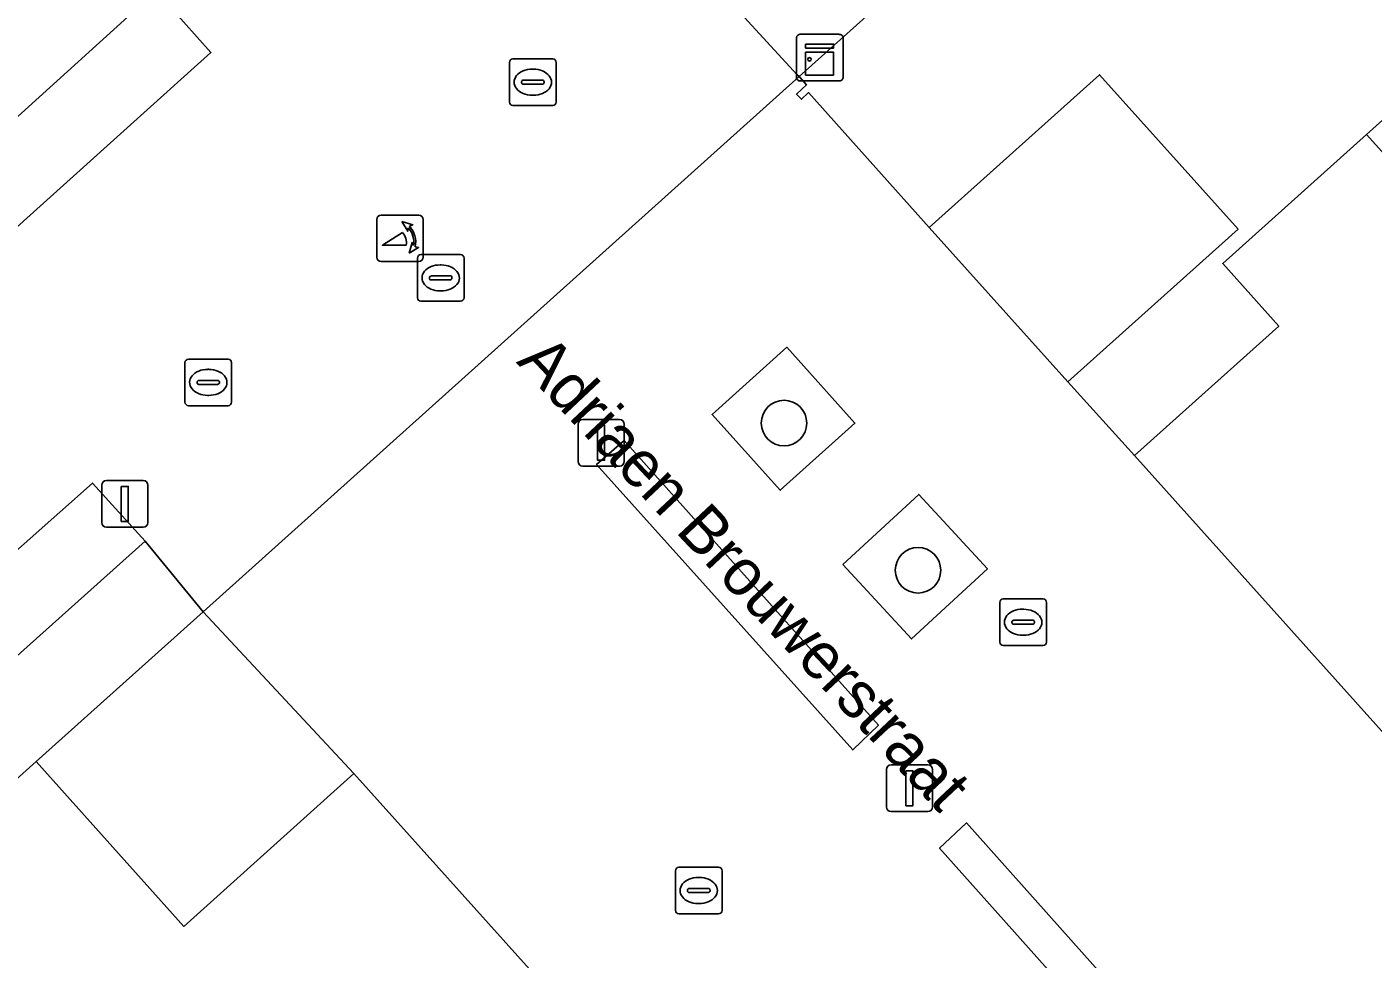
# Model space of a CAD drawing. Extents: x 162172 to 163187, y 382874 to 383685.
# Drawn here: x 162876.95 to 162905.84, y 383521.72 to 383541.73 of the extents above; entities that cross this region are included whole.
import ezdxf

# ---------------------------------------------------------------- set-up
doc = ezdxf.new("R2010")
doc.units = 0
for name, color, linetype in [('IMGEO_Boom', 7, 'Continuous'), ('IMGEO_Brandkraan', 7, 'Continuous'), ('IMGEO_Erf', 7, 'Continuous'), ('IMGEO_Groenvoorziening', 7, 'Continuous'), ('IMGEO_Haag', 7, 'Continuous'), ('IMGEO_Kast', 7, 'Continuous'), ('IMGEO_Kolk', 7, 'Continuous'), ('IMGEO_Lichtmast', 7, 'Continuous'), ('IMGEO_Muur', 7, 'Continuous'), ('IMGEO_Openbare_ruimte_label', 7, 'Continuous'), ('IMGEO_Pand', 7, 'Continuous'), ('IMGEO_Parkeervlak_open', 7, 'Continuous'), ('IMGEO_Poller', 7, 'Continuous'), ('IMGEO_Rijbaan_lokaal_open', 7, 'Continuous'), ('IMGEO_Voetpad_open', 7, 'Continuous')]:
    doc.layers.add(name, color=color, linetype=linetype)

msp = doc.modelspace()

# ---------------------------------------------------------------- linework, layer by layer
at = {"layer": 'IMGEO_Boom'}
for centre in [(162893.197, 383533.23), (162896.073, 383530.07)]:
    msp.add_circle(centre, 0.489, dxfattribs=at)
at = {"layer": 'IMGEO_Brandkraan'}
for p, q in [((162885.328, 383535.92), (162885.328, 383536.772)), ((162885.403, 383536.846), (162886.255, 383536.846)), ((162886.329, 383536.772), (162886.329, 383535.92)), ((162885.816, 383536.626), (162885.841, 383536.626)), ((162885.587, 383536.34), (162885.587, 383536.352)), ((162886.025, 383536.303), (162885.627, 383536.303)), ((162885.63, 383536.389), (162886.028, 383536.389)), ((162886.071, 383536.352), (162886.071, 383536.34)), ((162885.839, 383536.066), (162885.814, 383536.066)), ((162886.255, 383535.846), (162885.403, 383535.846))]:
    msp.add_line(p, q, dxfattribs=at)
for points in [[(162885.328, 383535.92), (162885.328, 383536.772)], [(162885.403, 383536.846), (162886.255, 383536.846)], [(162886.329, 383536.772), (162886.329, 383535.92)], [(162886.255, 383535.846), (162885.403, 383535.846)]]:
    msp.add_lwpolyline(points, dxfattribs=at)
for centre, radius, start, end in [((162885.405, 383536.77), 0.0765, 91.552, 178.448), ((162885.405, 383536.77), 0.0765, 91.552, 178.448), ((162886.253, 383536.77), 0.0765, 1.552, 88.448), ((162886.253, 383536.77), 0.0765, 1.552, 88.448), ((162885.627, 383536.349), 0.0403, 85.8775, 175.7526), ((162885.624, 383536.339), 0.0366, 178.938, 274.7102), ((162886.028, 383536.346), 0.043, 264.8664, 352.4533), ((162886.032, 383536.351), 0.0386, 1.7309, 96.639), ((162885.405, 383535.922), 0.0765, 181.552, 268.448), ((162885.405, 383535.922), 0.0765, 181.552, 268.448), ((162886.253, 383535.922), 0.0765, 271.552, 358.448), ((162886.253, 383535.922), 0.0765, 271.552, 358.448)]:
    msp.add_arc(centre, radius, start, end, dxfattribs=at)
for centre, major_axis, ratio, start_param, end_param in [((162885.815, 383536.346), (-0.387, 0.002), 0.722429, 4.712389, 7.853982), ((162885.84, 383536.346), (-0.39, 0.002), 0.717154, 1.570796, 4.712389)]:
    msp.add_ellipse(centre, major_axis=major_axis, ratio=ratio, start_param=start_param, end_param=end_param, dxfattribs=at)
at = {"layer": 'IMGEO_Erf'}
for points in [[(162896.314, 383537.43), (162899.288, 383534.119), (162902.941, 383537.394), (162899.97, 383540.708)], [(162877.143, 383525.963), (162880.314, 383522.426), (162883.967, 383525.707), (162880.733, 383529.18)]]:
    msp.add_lwpolyline(points, close=True, dxfattribs=at)
at = {"layer": 'IMGEO_Groenvoorziening'}
for points in [[(162893.257, 383534.857), (162891.654, 383533.416), (162893.117, 383531.788), (162894.72, 383533.229)], [(162889.767, 383532.854), (162889.175, 383532.338), (162894.674, 383526.213), (162895.222, 383526.743)], [(162894.459, 383530.195), (162895.931, 383528.598), (162897.562, 383530.101), (162896.09, 383531.698)], [(162897.111, 383524.649), (162896.535, 383524.105), (162902.018, 383517.961), (162902.593, 383518.503)]]:
    msp.add_lwpolyline(points, close=True, dxfattribs=at)
at = {"layer": 'IMGEO_Haag'}
for points in [[(162889.767, 383532.854), (162889.175, 383532.338), (162894.674, 383526.213), (162895.222, 383526.743)], [(162897.111, 383524.649), (162896.535, 383524.105), (162902.018, 383517.961), (162902.593, 383518.503)]]:
    msp.add_lwpolyline(points, close=True, dxfattribs=at)
at = {"layer": 'IMGEO_Kast'}
for p, q in [((162893.465, 383540.65), (162893.465, 383541.491)), ((162893.465, 383541.491), (162893.465, 383540.65)), ((162893.54, 383541.575), (162894.381, 383541.575)), ((162894.381, 383541.575), (162893.54, 383541.575)), ((162894.465, 383541.5), (162894.465, 383540.659)), ((162894.465, 383540.659), (162894.465, 383541.5)), ((162894.39, 383540.575), (162893.549, 383540.575)), ((162893.549, 383540.575), (162894.39, 383540.575))]:
    msp.add_line(p, q, dxfattribs=at)
for points in [[(162893.66, 383541.365), (162894.26, 383541.365), (162894.26, 383541.28), (162893.66, 383541.28), (162893.66, 383541.365)], [(162893.66, 383541.19), (162894.26, 383541.19), (162894.26, 383540.701), (162893.66, 383540.701), (162893.66, 383541.19)]]:
    msp.add_lwpolyline(points, dxfattribs=at)
msp.add_circle((162893.744, 383541.039), 0.0377, dxfattribs=at)
for centre, start, end in [((162893.543, 383541.497), 92.4484, 184.2845), ((162893.543, 383541.497), 92.4484, 184.2845), ((162894.387, 383541.497), 2.4484, 94.2845), ((162894.387, 383541.497), 2.4484, 94.2845), ((162893.543, 383540.653), 182.4484, 274.2845), ((162893.543, 383540.653), 182.4484, 274.2845), ((162894.387, 383540.653), 272.4484, 4.2845), ((162894.387, 383540.653), 272.4484, 4.2845)]:
    msp.add_arc(centre, 0.0779, start, end, dxfattribs=at)
at = {"layer": 'IMGEO_Kolk'}
for p, q in [((162887.305, 383540.121), (162887.305, 383540.973)), ((162887.38, 383541.047), (162888.232, 383541.047)), ((162887.793, 383540.827), (162887.818, 383540.827)), ((162888.306, 383540.973), (162888.306, 383540.121)), ((162887.564, 383540.541), (162887.564, 383540.553)), ((162888.002, 383540.504), (162887.604, 383540.504)), ((162887.607, 383540.59), (162888.005, 383540.59)), ((162888.048, 383540.553), (162888.048, 383540.541)), ((162887.816, 383540.267), (162887.791, 383540.267)), ((162888.232, 383540.047), (162887.38, 383540.047)), ((162880.34, 383533.678), (162880.34, 383534.53)), ((162880.415, 383534.604), (162881.267, 383534.604)), ((162881.341, 383534.53), (162881.341, 383533.678)), ((162880.642, 383534.147), (162881.04, 383534.147)), ((162880.828, 383534.384), (162880.853, 383534.384)), ((162880.599, 383534.098), (162880.599, 383534.11)), ((162881.037, 383534.061), (162880.639, 383534.061)), ((162881.083, 383534.11), (162881.083, 383534.098)), ((162881.267, 383533.604), (162880.415, 383533.604)), ((162880.851, 383533.824), (162880.826, 383533.824)), ((162897.829, 383528.529), (162897.829, 383529.381)), ((162897.904, 383529.455), (162898.756, 383529.455)), ((162898.317, 383529.235), (162898.342, 383529.235)), ((162898.83, 383529.381), (162898.83, 383528.529)), ((162898.088, 383528.949), (162898.088, 383528.961)), ((162898.131, 383528.998), (162898.529, 383528.998)), ((162898.572, 383528.961), (162898.572, 383528.949)), ((162898.526, 383528.912), (162898.128, 383528.912)), ((162898.34, 383528.675), (162898.315, 383528.675)), ((162898.756, 383528.455), (162897.904, 383528.455)), ((162890.866, 383522.77), (162890.866, 383523.622)), ((162890.941, 383523.696), (162891.793, 383523.696)), ((162891.354, 383523.476), (162891.379, 383523.476)), ((162891.867, 383523.622), (162891.867, 383522.77)), ((162891.125, 383523.19), (162891.125, 383523.202)), ((162891.563, 383523.153), (162891.165, 383523.153)), ((162891.168, 383523.239), (162891.566, 383523.239)), ((162891.609, 383523.202), (162891.609, 383523.19)), ((162891.377, 383522.916), (162891.352, 383522.916)), ((162891.793, 383522.696), (162890.941, 383522.696))]:
    msp.add_line(p, q, dxfattribs=at)
for points in [[(162887.305, 383540.121), (162887.305, 383540.973)], [(162887.38, 383541.047), (162888.232, 383541.047)], [(162888.306, 383540.973), (162888.306, 383540.121)], [(162888.232, 383540.047), (162887.38, 383540.047)], [(162880.34, 383533.678), (162880.34, 383534.53)], [(162880.415, 383534.604), (162881.267, 383534.604)], [(162881.341, 383534.53), (162881.341, 383533.678)], [(162881.267, 383533.604), (162880.415, 383533.604)], [(162897.829, 383528.529), (162897.829, 383529.381)], [(162897.904, 383529.455), (162898.756, 383529.455)], [(162898.83, 383529.381), (162898.83, 383528.529)], [(162898.756, 383528.455), (162897.904, 383528.455)], [(162890.866, 383522.77), (162890.866, 383523.622)], [(162890.941, 383523.696), (162891.793, 383523.696)], [(162891.867, 383523.622), (162891.867, 383522.77)], [(162891.793, 383522.696), (162890.941, 383522.696)]]:
    msp.add_lwpolyline(points, dxfattribs=at)
for centre, radius, start, end in [((162887.382, 383540.971), 0.0765, 91.552, 178.448), ((162887.382, 383540.971), 0.0765, 91.552, 178.448), ((162888.23, 383540.971), 0.0765, 1.552, 88.448), ((162888.23, 383540.971), 0.0765, 1.552, 88.448), ((162887.604, 383540.55), 0.0403, 85.8775, 175.7526), ((162887.601, 383540.54), 0.0366, 178.938, 274.7102), ((162888.005, 383540.547), 0.043, 264.8664, 352.4533), ((162888.009, 383540.552), 0.0386, 1.7309, 96.639), ((162887.382, 383540.123), 0.0765, 181.552, 268.448), ((162887.382, 383540.123), 0.0765, 181.552, 268.448), ((162888.23, 383540.123), 0.0765, 271.552, 358.448), ((162888.23, 383540.123), 0.0765, 271.552, 358.448), ((162880.417, 383534.528), 0.0765, 91.552, 178.448), ((162880.417, 383534.528), 0.0765, 91.552, 178.448), ((162881.265, 383534.528), 0.0765, 1.552, 88.448), ((162881.265, 383534.528), 0.0765, 1.552, 88.448), ((162880.639, 383534.107), 0.0403, 85.8775, 175.7526), ((162881.044, 383534.109), 0.0386, 1.7309, 96.639), ((162880.636, 383534.097), 0.0366, 178.938, 274.7102), ((162881.04, 383534.104), 0.043, 264.8664, 352.4533), ((162880.417, 383533.68), 0.0765, 181.552, 268.448), ((162880.417, 383533.68), 0.0765, 181.552, 268.448), ((162881.265, 383533.68), 0.0765, 271.552, 358.448), ((162881.265, 383533.68), 0.0765, 271.552, 358.448), ((162897.906, 383529.379), 0.0765, 91.552, 178.448), ((162897.906, 383529.379), 0.0765, 91.552, 178.448), ((162898.754, 383529.379), 0.0765, 1.552, 88.448), ((162898.754, 383529.379), 0.0765, 1.552, 88.448), ((162898.128, 383528.958), 0.0403, 85.8775, 175.7526), ((162898.125, 383528.948), 0.0366, 178.938, 274.7102), ((162898.529, 383528.955), 0.043, 264.8664, 352.4533), ((162898.533, 383528.96), 0.0386, 1.7309, 96.639), ((162897.906, 383528.531), 0.0765, 181.552, 268.448), ((162897.906, 383528.531), 0.0765, 181.552, 268.448), ((162898.754, 383528.531), 0.0765, 271.552, 358.448), ((162898.754, 383528.531), 0.0765, 271.552, 358.448), ((162890.943, 383523.62), 0.0765, 91.552, 178.448), ((162890.943, 383523.62), 0.0765, 91.552, 178.448), ((162891.791, 383523.62), 0.0765, 1.552, 88.448), ((162891.791, 383523.62), 0.0765, 1.552, 88.448), ((162891.165, 383523.199), 0.0403, 85.8775, 175.7526), ((162891.162, 383523.189), 0.0366, 178.938, 274.7102), ((162891.566, 383523.196), 0.043, 264.8664, 352.4533), ((162891.57, 383523.201), 0.0386, 1.7309, 96.639), ((162890.943, 383522.772), 0.0765, 181.552, 268.448), ((162890.943, 383522.772), 0.0765, 181.552, 268.448), ((162891.791, 383522.772), 0.0765, 271.552, 358.448), ((162891.791, 383522.772), 0.0765, 271.552, 358.448)]:
    msp.add_arc(centre, radius, start, end, dxfattribs=at)
for centre, major_axis, ratio, start_param, end_param in [((162887.792, 383540.547), (-0.387, 0.002), 0.722429, 4.712389, 7.853982), ((162887.817, 383540.547), (-0.39, 0.002), 0.717154, 1.570796, 4.712389), ((162880.827, 383534.104), (-0.387, 0.002), 0.722429, 4.712389, 7.853982), ((162880.852, 383534.104), (-0.39, 0.002), 0.717154, 1.570796, 4.712389), ((162898.316, 383528.955), (-0.387, 0.002), 0.722429, 4.712389, 7.853982), ((162898.341, 383528.955), (-0.39, 0.002), 0.717154, 1.570796, 4.712389), ((162891.353, 383523.196), (-0.387, 0.002), 0.722429, 4.712389, 7.853982), ((162891.378, 383523.196), (-0.39, 0.002), 0.717154, 1.570796, 4.712389)]:
    msp.add_ellipse(centre, major_axis=major_axis, ratio=ratio, start_param=start_param, end_param=end_param, dxfattribs=at)
at = {"layer": 'IMGEO_Lichtmast'}
for p, q in [((162888.877, 383533.306), (162889.667, 383533.306)), ((162889.667, 383533.306), (162888.877, 383533.306)), ((162888.777, 383532.406), (162888.777, 383533.206)), ((162888.777, 383533.206), (162888.777, 383532.406)), ((162889.767, 383533.206), (162889.767, 383532.406)), ((162889.767, 383532.406), (162889.767, 383533.206)), ((162889.667, 383532.306), (162888.877, 383532.306)), ((162888.877, 383532.306), (162889.667, 383532.306)), ((162878.554, 383531.095), (162878.554, 383531.895)), ((162878.554, 383531.895), (162878.554, 383531.095)), ((162878.654, 383531.995), (162879.444, 383531.995)), ((162879.444, 383531.995), (162878.654, 383531.995)), ((162879.544, 383531.895), (162879.544, 383531.095)), ((162879.544, 383531.095), (162879.544, 383531.895)), ((162879.444, 383530.995), (162878.654, 383530.995)), ((162878.654, 383530.995), (162879.444, 383530.995)), ((162895.395, 383524.992), (162895.395, 383525.792)), ((162895.395, 383525.792), (162895.395, 383524.992)), ((162895.495, 383525.892), (162896.285, 383525.892)), ((162896.285, 383525.892), (162895.495, 383525.892)), ((162896.385, 383525.792), (162896.385, 383524.992)), ((162896.385, 383524.992), (162896.385, 383525.792)), ((162896.285, 383524.892), (162895.495, 383524.892)), ((162895.495, 383524.892), (162896.285, 383524.892))]:
    msp.add_line(p, q, dxfattribs=at)
for points in [[(162889.197, 383533.181), (162889.347, 383533.181), (162889.347, 383532.431), (162889.197, 383532.431), (162889.197, 383533.181)], [(162878.974, 383531.87), (162879.124, 383531.87), (162879.124, 383531.12), (162878.974, 383531.12), (162878.974, 383531.87)], [(162895.815, 383525.767), (162895.965, 383525.767), (162895.965, 383525.017), (162895.815, 383525.017), (162895.815, 383525.767)]]:
    msp.add_lwpolyline(points, dxfattribs=at)
for centre, start, end in [((162888.877, 383533.206), 90, 180), ((162888.877, 383533.206), 90, 180), ((162889.667, 383533.206), 0, 90), ((162889.667, 383533.206), 360, 90), ((162888.877, 383532.406), 180, 270), ((162888.877, 383532.406), 180, 270), ((162889.667, 383532.406), 270, 0), ((162889.667, 383532.406), 270, 0), ((162878.654, 383531.895), 90, 180), ((162878.654, 383531.895), 90, 180), ((162879.444, 383531.895), 0, 90), ((162879.444, 383531.895), 360, 90), ((162878.654, 383531.095), 180, 270), ((162878.654, 383531.095), 180, 270), ((162879.444, 383531.095), 270, 0), ((162879.444, 383531.095), 270, 0), ((162895.495, 383525.792), 90, 180), ((162895.495, 383525.792), 90, 180), ((162896.285, 383525.792), 0, 90), ((162896.285, 383525.792), 360, 90), ((162895.495, 383524.992), 180, 270), ((162895.495, 383524.992), 180, 270), ((162896.285, 383524.992), 270, 0), ((162896.285, 383524.992), 270, 0)]:
    msp.add_arc(centre, 0.1, start, end, dxfattribs=at)
at = {"layer": 'IMGEO_Muur'}
msp.add_lwpolyline([(162877.143, 383525.963), (162880.733, 383529.18)], dxfattribs=at)
at = {"layer": 'IMGEO_Pand'}
for points in [[(162900.716, 383532.531), (162903.815, 383535.313), (162902.612, 383536.653), (162905.7, 383539.425), (162909.198, 383542.565), (162903.15, 383549.3), (162893.519, 383540.667), (162893.679, 383540.489), (162893.468, 383540.287), (162893.57, 383540.18), (162893.721, 383540.326), (162896.314, 383537.43), (162899.97, 383540.708), (162902.941, 383537.394), (162899.288, 383534.119)], [(162910.434, 383541.189), (162909.198, 383542.565), (162905.7, 383539.425), (162906.936, 383538.048)], [(162906.936, 383538.048), (162905.7, 383539.425), (162902.612, 383536.653), (162903.815, 383535.313), (162900.716, 383532.531), (162908.831, 383523.491), (162911.175, 383525.595), (162915.018, 383529.044)], [(162871.143, 383520.586), (162877.201, 383513.839), (162880.698, 383516.978), (162883.786, 383519.751), (162884.989, 383518.411), (162888.051, 383521.16), (162883.967, 383525.707), (162880.314, 383522.426), (162877.143, 383525.963), (162875.503, 383524.493)]]:
    msp.add_lwpolyline(points, close=True, dxfattribs=at)
at = {"layer": 'IMGEO_Parkeervlak_open'}
for points in [[(162876.074, 383536.849), (162880.898, 383541.185), (162879.721, 383542.505), (162874.924, 383538.16)], [(162874.196, 383525.966), (162879.489, 383530.695), (162878.359, 383531.942), (162873.247, 383527.41), (162868.687, 383523.285), (162869.794, 383522.011)]]:
    msp.add_lwpolyline(points, close=True, dxfattribs=at)
at = {"layer": 'IMGEO_Poller'}
for p, q in [((162884.455, 383537.598), (162884.455, 383536.791)), ((162884.455, 383537.598), (162884.455, 383536.791)), ((162885.357, 383537.693), (162884.549, 383537.693)), ((162885.357, 383537.693), (162884.549, 383537.693)), ((162885.451, 383536.791), (162885.451, 383537.598)), ((162885.451, 383536.791), (162885.451, 383537.598)), ((162884.549, 383536.696), (162885.357, 383536.696)), ((162884.549, 383536.696), (162885.357, 383536.696))]:
    msp.add_line(p, q, dxfattribs=at)
for points in [[(162885.09, 383537.049), (162884.577, 383537.049), (162885.007, 383537.324)], [(162885.134, 383537.422), (162885.122, 383537.349), (162884.997, 383537.554)], [(162884.997, 383537.554), (162885.228, 383537.488), (162885.157, 383537.456)], [(162885.15, 383536.877), (162885.216, 383537.108), (162885.246, 383537.04)], [(162885.282, 383537.013), (162885.354, 383537.002), (162885.15, 383536.877)]]:
    msp.add_lwpolyline(points, dxfattribs=at)
for centre, radius, start, end in [((162884.549, 383537.598), 0.0946, 90, 180), ((162884.549, 383537.598), 0.0946, 90, 180), ((162885.357, 383537.598), 0.0946, 0, 90), ((162885.357, 383537.598), 0.0946, 0, 90), ((162884.762, 383537.099), 0.332, 351.3247, 42.4854), ((162884.776, 383537.109), 0.476, 351.7527, 41.1691), ((162884.776, 383537.109), 0.516, 349.3569, 42.2912), ((162884.549, 383536.791), 0.0946, 180, 270), ((162884.549, 383536.791), 0.0946, 180, 270), ((162885.357, 383536.791), 0.0946, 270, 0), ((162885.357, 383536.791), 0.0946, 270, 0)]:
    msp.add_arc(centre, radius, start, end, dxfattribs=at)
at = {"layer": 'IMGEO_Rijbaan_lokaal_open'}
for points in [[(162876.478, 383543.038), (162872.027, 383539.037), (162873.7, 383537.121), (162874.892, 383535.799), (162869.816, 383531.197), (162869.645, 383531.072), (162868.447, 383532.394), (162866.772, 383534.334), (162857.018, 383525.576), (162859.927, 383522.332), (162863.277, 383518.589), (162863.359, 383518.483), (162867.789, 383522.45), (162868.92, 383521.21), (162869.794, 383522.011), (162868.687, 383523.285), (162873.247, 383527.41), (162878.359, 383531.942), (162879.489, 383530.695), (162880.733, 383529.18), (162893.519, 383540.667), (162893.482, 383540.708), (162890.969, 383543.445)], [(162933.856, 383495.782), (162931.114, 383498.94), (162928.679, 383501.572), (162925.651, 383504.845), (162922.407, 383508.351), (162918.359, 383512.866), (162910.23, 383521.933), (162908.831, 383523.491), (162900.716, 383532.531), (162899.288, 383534.119), (162896.314, 383537.43), (162893.721, 383540.326), (162893.57, 383540.18), (162893.468, 383540.287), (162893.679, 383540.489), (162893.519, 383540.667), (162880.733, 383529.18), (162883.967, 383525.707), (162888.051, 383521.16), (162896.157, 383512.134), (162897.564, 383510.568), (162905.71, 383501.508), (162907.134, 383499.924), (162910.058, 383496.632)]]:
    msp.add_lwpolyline(points, dxfattribs=at)
for points in [[(162876.074, 383536.849), (162874.924, 383538.16), (162879.721, 383542.505), (162880.898, 383541.185)], [(162893.117, 383531.788), (162891.654, 383533.416), (162893.257, 383534.857), (162894.72, 383533.229)], [(162894.674, 383526.213), (162889.175, 383532.338), (162889.767, 383532.854), (162895.222, 383526.743)], [(162894.459, 383530.195), (162896.09, 383531.698), (162897.562, 383530.101), (162895.931, 383528.598)], [(162896.535, 383524.105), (162897.111, 383524.649), (162902.593, 383518.503), (162902.018, 383517.961)]]:
    msp.add_lwpolyline(points, close=True, dxfattribs=at)
at = {"layer": 'IMGEO_Voetpad_open'}
for points in [[(162906.555, 383556.373), (162907.237, 383555.603), (162893.95, 383543.708), (162892.756, 383545.048), (162892.379, 383544.71), (162890.969, 383543.445), (162893.482, 383540.708), (162893.519, 383540.667), (162903.15, 383549.3), (162907.618, 383553.305), (162912.086, 383557.311), (162916.55, 383561.319), (162921.014, 383565.328), (162926.991, 383570.687), (162930.689, 383574.01), (162934.696, 383576.406)], [(162854.17, 383505.363), (162858.412, 383509.17), (162862.655, 383512.976), (162865.77, 383515.789), (162866.898, 383516.782), (162871.143, 383520.586), (162875.503, 383524.493), (162877.143, 383525.963), (162880.733, 383529.18), (162879.489, 383530.695), (162874.196, 383525.966), (162869.794, 383522.011), (162868.92, 383521.21), (162864.477, 383517.233), (162863.359, 383518.483), (162863.277, 383518.589), (162860.073, 383515.696), (162861.252, 383514.384), (162848.016, 383502.465), (162847.328, 383503.221)]]:
    msp.add_lwpolyline(points, dxfattribs=at)

# ---------------------------------------------------------------- texts
at = {"layer": 'IMGEO_Openbare_ruimte_label'}
msp.add_text('Adriaen Brouwerstraat', height=1, rotation=313.2177, dxfattribs=at).set_placement((162887.436, 383534.534))

doc.saveas('drawing.dxf')
